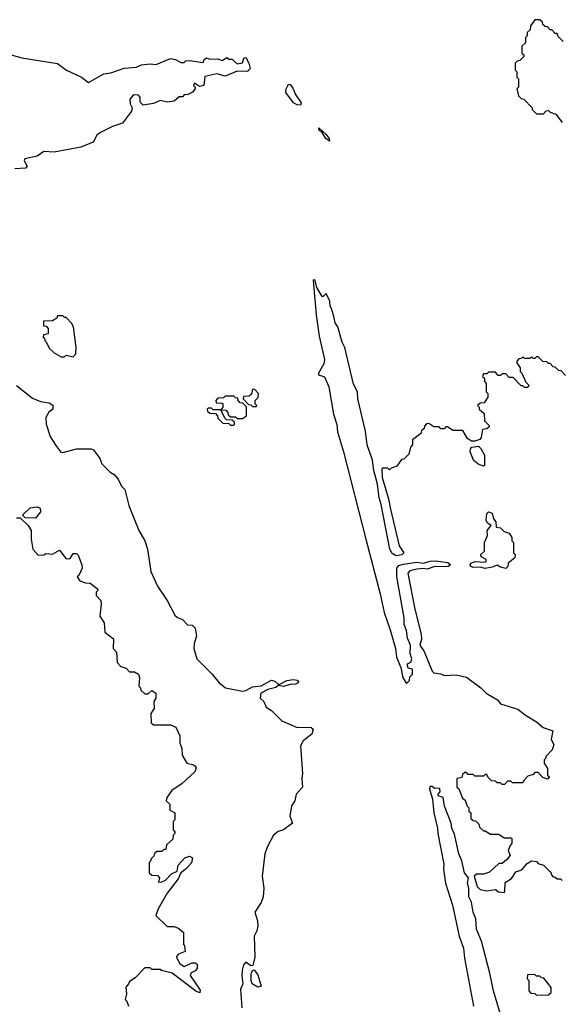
# Model space of a CAD drawing. Extents: x 2386423 to 2568864, y 578392 to 761999.
# Tile 409 of 454: x 2483803 to 2486970, y 729926 to 735680. Entities that reach past the tile are written whole.
import ezdxf

# ---------------------------------------------------------------- set-up
doc = ezdxf.new("R2010")
doc.units = 0

msp = doc.modelspace()

# ---------------------------------------------------------------- linework, layer by layer
at = {"layer": '0CON05XD'}
for points in [[(2486981.7, 735551.7), (2486951.7, 735581.7), (2486945, 735600), (2486935, 735600), (2486915, 735620), (2486905, 735620), (2486888.3, 735638.3), (2486875, 735640), (2486861.7, 735651.7), (2486860, 735665), (2486845, 735680), (2486815, 735680), (2486790, 735645), (2486788.3, 735621.7), (2486770, 735605), (2486770, 735585), (2486760, 735575), (2486760, 735545), (2486740, 735525), (2486740, 735485), (2486750, 735475), (2486750, 735465), (2486728.3, 735441.7), (2486711.7, 735438.3), (2486700, 735425), (2486700, 735385), (2486710, 735375), (2486710, 735345), (2486720, 735335), (2486720, 735285), (2486710, 735275), (2486720, 735235), (2486735, 735220), (2486750, 735215), (2486800, 735165), (2486800, 735155), (2486825, 735130), (2486865, 735130), (2486881.7, 735148.3), (2486895, 735150), (2486905, 735140), (2486938.3, 735128.3), (2486975, 735080)], [(2483753.3, 735475), (2483815, 735457.1), (2484025, 735423.3), (2484077.5, 735385), (2484163.6, 735343.6), (2484205, 735313.8), (2484295, 735363.8), (2484335, 735370), (2484414.1, 735395.9), (2484485, 735403.3), (2484515, 735416.7), (2484565, 735422.5), (2484601.7, 735418.3), (2484685, 735453.3), (2484715, 735447.5), (2484745, 735430), (2484765, 735430), (2484775, 735440), (2484795, 735442.5), (2484875, 735430), (2484881.7, 735448.3), (2484895, 735457.5), (2484915, 735450), (2484961.7, 735451.7), (2484987.5, 735442.5), (2485015, 735460), (2485025, 735450), (2485045, 735450), (2485075, 735422.5), (2485105, 735427.5), (2485113.9, 735456.1), (2485125, 735458.8), (2485143.6, 735426.4), (2485151.4, 735395), (2485135, 735377.1), (2485075, 735380), (2485005, 735350.8), (2484955, 735364.2), (2484885, 735347.5), (2484880, 735295), (2484855, 735290), (2484825, 735310), (2484820, 735295), (2484830, 735285), (2484830, 735275), (2484813, 735257), (2484787, 735243), (2484765, 735240), (2484755, 735230), (2484735, 735230), (2484707, 735203), (2484665, 735197.5), (2484625, 735207.5), (2484585, 735190), (2484525, 735180), (2484508.3, 735198.3), (2484507, 735227), (2484498.3, 735238.3), (2484468.3, 735241.7), (2484447.5, 735215), (2484448.3, 735188.3), (2484460, 735165), (2484457.5, 735145), (2484405, 735076.2), (2484345, 735056), (2484275, 735021.2), (2484253.3, 735005), (2484232.5, 734965), (2484160, 734935), (2484005, 734906), (2483945, 734910), (2483905, 734882.5), (2483833, 734867), (2483830, 734855), (2483847.5, 734825), (2483837, 734813), (2483775, 734807.5)], [(2485445, 735180), (2485425, 735182), (2485405, 735194), (2485360, 735255), (2485360.3, 735275), (2485375, 735303.8), (2485385, 735301.2), (2485400.4, 735280.4), (2485415, 735243.3), (2485448.8, 735195), (2485445, 735180)], [(2485615, 734970), (2485594, 734985), (2485571.7, 735021.7), (2485555, 735033.3), (2485552.5, 735047.5), (2485595, 735010), (2485612.5, 734985), (2485615, 734970)], [(2486995, 733600), (2486968.3, 733628.3), (2486955, 733630), (2486935, 733650), (2486921.7, 733651.7), (2486905, 733670), (2486895, 733670), (2486885, 733680), (2486861.7, 733681.7), (2486835, 733710), (2486825, 733710), (2486815, 733700), (2486805, 733700), (2486795, 733710), (2486785, 733700), (2486755, 733700), (2486745, 733710), (2486735, 733700), (2486721.7, 733698.3), (2486710, 733685), (2486710, 733675), (2486730, 733645), (2486730, 733625), (2486740, 733615), (2486761.7, 733561.7), (2486780, 733545), (2486775, 733530), (2486755, 733530), (2486745, 733540), (2486735, 733540), (2486688.3, 733588.3), (2486665, 733590), (2486645, 733610), (2486625, 733610), (2486615, 733600), (2486601.7, 733601.7), (2486585, 733620), (2486545, 733620), (2486535, 733610), (2486515, 733610), (2486510, 733595), (2486520, 733585), (2486520, 733565), (2486530, 733555), (2486530, 733505), (2486540, 733495), (2486540, 733475), (2486518.3, 733441.7), (2486495, 733440), (2486480, 733425), (2486490, 733415), (2486490, 733405), (2486518.3, 733378.3), (2486520, 733335), (2486548.3, 733308.3), (2486548.3, 733301.7), (2486535, 733290), (2486510, 733285), (2486501.7, 733238.3), (2486493, 733227), (2486465, 733216.7), (2486445, 733216.7), (2486421.7, 733231.7), (2486395, 733280), (2486335, 733280), (2486305, 733300), (2486295, 733300), (2486285, 733290), (2486265, 733290), (2486255, 733300), (2486225, 733300), (2486195, 733320), (2486181.7, 733318.3), (2486170, 733305), (2486168.3, 733291.7), (2486151.7, 733278.3), (2486148.3, 733261.7), (2486100, 733225), (2486100, 733195), (2486088.3, 733181.7), (2486078.3, 733141.7), (2486048.3, 733111.7), (2486035, 733110), (2486008.3, 733071.7), (2485975, 733060), (2485965, 733050), (2485955, 733060), (2485925, 733060), (2485920, 733055), (2485922.5, 733005), (2485959.3, 732879.3), (2485970.7, 732819.3), (2486022.5, 732605), (2486050, 732565), (2486037.5, 732552.5), (2486005, 732547.1), (2485981.5, 732561.5), (2485968.1, 732585), (2485917.6, 732847.6), (2485905.7, 732885), (2485895.8, 732965.8), (2485873.1, 733045), (2485866.1, 733106.1), (2485834.3, 733195), (2485824.2, 733275), (2485780, 733465), (2485777.5, 733505), (2485755, 733550), (2485703.8, 733765), (2485688.8, 733795), (2485663.3, 733885), (2485648.3, 733908.3), (2485640, 733945), (2485627, 733993), (2485617.5, 734005), (2485616.7, 734035), (2485595, 734080), (2485578.3, 734061.7), (2485571.7, 734061.7), (2485540, 734115), (2485530, 734155), (2485525, 734160), (2485520, 734155), (2485536.2, 733955), (2485555, 733830), (2485586, 733695), (2485581.7, 733668.3), (2485550, 733615), (2485550, 733605), (2485585, 733592.5), (2485611.2, 733535), (2485638.8, 733375), (2485658, 733315), (2485660.7, 733270.7), (2485695.7, 733155), (2485826.9, 732645), (2485911.4, 732325), (2485934.3, 732215), (2485970, 732115), (2486000, 732005), (2486006.7, 731955), (2486032.5, 731895), (2486042.5, 731835), (2486065, 731800), (2486081.7, 731818.3), (2486085, 731840), (2486100, 731855), (2486100, 731885), (2486075, 731890), (2486070, 731905), (2486070, 731915), (2486090, 731925), (2486096.7, 731945), (2486087, 731977), (2486087.5, 732025), (2486070, 732065), (2486065, 732110), (2486051.2, 732145), (2486052, 732185), (2486008.1, 732425), (2486007.5, 732475), (2486019.7, 732490.3), (2486045, 732499.2), (2486125, 732509.2), (2486165, 732503.8), (2486204.1, 732515.9), (2486235, 732518), (2486307.1, 732507.1), (2486322.5, 732495), (2486307.5, 732485)], [(2484115, 733710), (2484131.7, 733728.3), (2484132.5, 733765), (2484117.5, 733885), (2484106.4, 733906.4), (2484075, 733940), (2484065, 733940), (2484055, 733950), (2484025, 733950), (2484020, 733935), (2483995, 733920), (2483941.7, 733918.3), (2483941.7, 733891.7), (2483958.3, 733888.3), (2483970, 733875), (2483970, 733845), (2483941.7, 733838.3), (2483940, 733825), (2483948.3, 733818.3), (2483950, 733805), (2483958.3, 733798.3), (2483975, 733760), (2484005, 733732.5), (2484045, 733710), (2484065, 733710), (2484075, 733720), (2484115, 733710)], [(2483785, 733542), (2483878.7, 733468.7), (2483925, 733448.1), (2483975, 733440.8), (2483996.8, 733426.8), (2483997.5, 733405), (2483973.3, 733386.7), (2483956, 733355), (2483957, 733317), (2483981.2, 733245), (2484015, 733192.5), (2484043.6, 733153.6), (2484055, 733150), (2484135, 733172.2), (2484221.7, 733171.7), (2484235, 733166.7), (2484272.5, 733115), (2484282.5, 733085), (2484332.5, 733035), (2484355, 733022.5), (2484378, 732995), (2484399.2, 732955), (2484418.8, 732935), (2484440.5, 732840.5), (2484498.8, 732695), (2484534, 732635), (2484550, 732585), (2484569.2, 732455), (2484608.8, 732368.8), (2484665.7, 732285.7), (2484710.7, 732200.7), (2484726.4, 732186.4), (2484755.8, 732175.8), (2484783.9, 732143.9), (2484811.7, 732141.7), (2484830, 732125), (2484837, 732077), (2484823.3, 732035), (2484821.2, 732005), (2484838, 731945), (2484928, 731855), (2484968.8, 731805), (2485006.7, 731775), (2485105, 731755.8), (2485125, 731760), (2485165, 731781.9), (2485215, 731787.5), (2485275, 731821.1), (2485295, 731814.4), (2485315, 731796.7), (2485325, 731796.7), (2485365, 731819.1), (2485405, 731824.3), (2485425, 731820), (2485433.8, 731815), (2485431.2, 731805), (2485415, 731797.5), (2485385, 731795.8), (2485345, 731782.5), (2485315, 731790), (2485301.7, 731778.3), (2485253.3, 731766.7), (2485212.5, 731745), (2485210, 731715), (2485230, 731695), (2485243.6, 731663.6), (2485275, 731642.5), (2485335, 731582.5), (2485425, 731543.3), (2485505, 731546), (2485518.8, 731535), (2485511.2, 731505), (2485460, 731465), (2485444.1, 731435.9), (2485456.9, 731275), (2485452, 731245), (2485456, 731195), (2485420, 731155), (2485412.5, 731115), (2485393, 731087), (2485383.3, 731025), (2485397.5, 730985), (2485345, 730946.7), (2485314.1, 730935.9), (2485287.5, 730915), (2485250, 730845), (2485236.7, 730805), (2485220, 730675), (2485230, 730605), (2485227.5, 730555), (2485215, 730521.2), (2485178, 730465), (2485193.8, 730415), (2485195.8, 730385), (2485190, 730355), (2485173.3, 730325), (2485178.6, 730201.4), (2485166.2, 730153.8), (2485155, 730151.2), (2485125, 730172.5), (2485112.3, 730157.7), (2485104, 730125), (2485101.2, 730095), (2485107.5, 730045), (2485094, 730015), (2485102.5, 729905)], [(2485185, 733420), (2485190, 733425), (2485180, 733435), (2485180, 733455), (2485197, 733473), (2485200, 733495), (2485178.3, 733518.3), (2485165, 733520), (2485158.3, 733491.7), (2485145, 733480), (2485111.7, 733478.3), (2485110, 733465), (2485141.7, 733431.7), (2485155, 733430), (2485165, 733420), (2485185, 733420)], [(2485055, 733310), (2485060, 733315), (2485058.3, 733328.3), (2485045, 733340), (2485011.7, 733341.7), (2485001.7, 733351.7), (2484980, 733400), (2485008.3, 733398.3), (2485020, 733385), (2485021.7, 733371.7), (2485035, 733360), (2485065, 733360), (2485075, 733350), (2485105, 733350), (2485130, 733365), (2485128.3, 733418.3), (2485108.3, 733438.3), (2485091.7, 733441.7), (2485080, 733455), (2485078.3, 733468.3), (2485065, 733470), (2485055, 733480), (2485005, 733480), (2484995, 733470), (2484961.7, 733468.3), (2484950, 733455), (2484951.7, 733441.7), (2484985, 733440), (2484990, 733435), (2484990, 733415), (2484980, 733400), (2484935, 733400), (2484925, 733410), (2484905, 733410), (2484900, 733405), (2484901.7, 733391.7), (2484915, 733380), (2484948.3, 733378.3), (2484960, 733365), (2484961.7, 733351.7), (2484991.7, 733321.7), (2485025, 733320), (2485035, 733310), (2485055, 733310)], [(2486515, 733070), (2486483, 733083), (2486456.4, 733106.4), (2486437.5, 733155), (2486438.3, 733171.7), (2486447.5, 733182.5), (2486485, 733187.5), (2486500, 733175), (2486520, 733135), (2486520, 733075), (2486515, 733070)], [(2483895, 732767.5), (2483835, 732770), (2483820, 732785), (2483865, 732826.7), (2483905, 732833.8), (2483922.5, 732825), (2483923.8, 732805), (2483895, 732767.5)], [(2486645, 732473.8), (2486615, 732480), (2486595, 732492.5), (2486565, 732480), (2486525, 732473.8), (2486495, 732480), (2486455, 732478), (2486440, 732485), (2486436.7, 732495), (2486442.5, 732505), (2486465, 732513.8), (2486525, 732510), (2486530, 732515), (2486530, 732525), (2486501.7, 732541.7), (2486500, 732555), (2486520, 732575), (2486520, 732625), (2486537.5, 732665), (2486536.7, 732695), (2486560, 732725), (2486538.3, 732738.3), (2486531.2, 732755), (2486533.8, 732795), (2486545, 732803.8), (2486566.1, 732796.1), (2486574.1, 732764.1), (2486587.5, 732745), (2486590, 732715), (2486615, 732710), (2486635, 732690), (2486665, 732680), (2486680, 732655), (2486680, 732635), (2486690, 732625), (2486690, 732565), (2486700, 732555), (2486697.5, 732535), (2486660, 732505), (2486656.7, 732485), (2486645, 732473.8)], [(2483785, 732770), (2483805, 732770), (2483852.5, 732725), (2483870, 732695), (2483870, 732645), (2483880, 732585), (2483911.7, 732551.7), (2483945, 732552.5), (2483955, 732560), (2483995, 732557.5), (2484035, 732580), (2484075, 732530), (2484098.3, 732531.7), (2484115, 732560), (2484135, 732560), (2484145, 732550), (2484166.7, 732495), (2484167.5, 732475), (2484148.3, 732431.7), (2484140, 732425), (2484155, 732400), (2484188.3, 732388.3), (2484215, 732386.7), (2484257.5, 732355), (2484260, 732345), (2484250, 732335), (2484250, 732315), (2484277.5, 732285), (2484280, 732265), (2484272.5, 732195), (2484296.7, 732155), (2484300.8, 732100.8), (2484351.7, 732061.7), (2484350, 732005), (2484370, 731985), (2484373, 731923), (2484395, 731900), (2484425, 731890), (2484445, 731870), (2484475, 731870), (2484497.5, 731855), (2484503.3, 731835), (2484500, 731785), (2484510, 731775), (2484511.7, 731761.7), (2484535, 731740), (2484555, 731740), (2484575, 731760), (2484600, 731745), (2484600, 731715), (2484587.5, 731695), (2484590, 731655), (2484570, 731625), (2484571.7, 731571.7), (2484585, 731560), (2484685, 731560), (2484716.4, 731546.4), (2484740, 731495), (2484740, 731455), (2484751.7, 731421.7), (2484753, 731383), (2484780, 731335), (2484813, 731327)], [(2486307.5, 732485), (2486225, 732483.1), (2486185, 732470), (2486163.8, 732473.8), (2486125, 732468.6), (2486085, 732458.6), (2486072.5, 732445), (2486113.8, 732235), (2486150, 732090), (2486151.8, 732058.2), (2486142, 732025), (2486168.8, 731988.8), (2486215, 731872.5), (2486225, 731862.5), (2486265, 731857.5), (2486285, 731847.5), (2486355, 731852.5), (2486415, 731837.5), (2486500, 731775), (2486530, 731745), (2486596.4, 731706.4), (2486615, 731682.5), (2486715, 731650), (2486760, 731615), (2486825, 731577.5), (2486863, 731543), (2486920, 731525), (2486910, 731475), (2486927, 731443), (2486917, 731413), (2486880, 731375), (2486880, 731365), (2486870, 731355), (2486870, 731335), (2486890, 731305), (2486890, 731265), (2486900, 731255), (2486888.3, 731241.7), (2486861.7, 731251.7), (2486835, 731280), (2486815, 731280), (2486805, 731270), (2486775, 731260), (2486750, 731235), (2486745, 731220), (2486685, 731220), (2486675, 731230), (2486655, 731230), (2486638.3, 731211.7), (2486625, 731210), (2486615, 731220), (2486595, 731220), (2486585, 731230), (2486561.7, 731231.7), (2486541.7, 731251.7), (2486535, 731270), (2486525, 731270), (2486515, 731260), (2486465, 731260), (2486455, 731270), (2486425, 731270), (2486415, 731280), (2486405, 731280), (2486391.7, 731268.3), (2486388.3, 731251.7), (2486360, 731245), (2486360, 731195), (2486370, 731185), (2486391.7, 731131.7), (2486408.3, 731118.3), (2486420, 731085), (2486430, 731075), (2486430, 731055), (2486440, 731045), (2486441.7, 731011.7), (2486455, 731000), (2486468.3, 730998.3), (2486488.3, 730978.3), (2486491.7, 730961.7), (2486515, 730940), (2486525, 730940), (2486555, 730920), (2486605, 730920), (2486635, 730900), (2486675, 730900), (2486680, 730895), (2486680, 730865), (2486670, 730855), (2486660, 730825), (2486670, 730795), (2486649.3, 730770.7), (2486625, 730750), (2486605, 730750), (2486550.7, 730699.3), (2486515, 730687.5), (2486475, 730687.5), (2486460, 730675), (2486478.8, 730615), (2486495, 730596.7), (2486535, 730590), (2486585, 730597.5), (2486603, 730583), (2486635, 730580), (2486640, 730585), (2486641.7, 730638.3), (2486678.3, 730661.7), (2486705, 730700), (2486738.3, 730711.7), (2486770, 730750), (2486795, 730763.8), (2486825, 730760), (2486835, 730750), (2486865, 730740), (2486910, 730695), (2486910, 730685), (2486921.7, 730671.7), (2486935, 730670), (2486945, 730660), (2486965, 730660), (2486975, 730650)], [(2484813, 731327), (2484825, 731322), (2484835, 731307.5), (2484828, 731285), (2484753.7, 731216.3), (2484693.3, 731175), (2484662.5, 731135), (2484660, 731115), (2484680, 731095), (2484681.7, 731061.7), (2484710, 731045), (2484710, 731005), (2484700, 730995), (2484700, 730945), (2484710, 730935), (2484710, 730925), (2484700, 730915), (2484698.3, 730891.7), (2484661.7, 730858.3), (2484658.3, 730831.7), (2484645, 730830), (2484635, 730820), (2484605, 730820), (2484591.7, 730808.3), (2484588.3, 730791.7), (2484570, 730775), (2484570, 730765), (2484560, 730755), (2484560, 730695), (2484575, 730680), (2484608.3, 730678.3), (2484620, 730665), (2484615, 730640), (2484635, 730642.5), (2484655, 730652.5), (2484690.8, 730689.2), (2484723.3, 730705), (2484730, 730740), (2484768.5, 730781.5), (2484795, 730792.9), (2484813, 730783), (2484806.7, 730753.3), (2484779.3, 730720.7), (2484746.2, 730695), (2484729.8, 730660.2), (2484666, 730575), (2484612.5, 730485), (2484600, 730445), (2484665, 730380), (2484705, 730380), (2484731.7, 730371.7), (2484760, 730345), (2484760, 730275), (2484767, 730267), (2484770, 730235), (2484731.7, 730218.3), (2484720, 730205), (2484722.5, 730195), (2484740, 730165), (2484765, 730146.7), (2484810.7, 730169.3), (2484829.3, 730169.3), (2484840.7, 730160.7), (2484841.2, 730135), (2484828.8, 730121.2), (2484805, 730110), (2484800.8, 730095), (2484858.1, 730008.1), (2484856.1, 729993.9), (2484833.4, 730003.4), (2484695, 730107.5), (2484633, 730123), (2484625, 730130), (2484575, 730130), (2484565, 730140), (2484535, 730140), (2484478.3, 730081.7), (2484445, 730060), (2484440, 730045), (2484423, 730027), (2484427.5, 729985), (2484420, 729955), (2484430, 729945), (2484440, 729915)], [(2486646.7, 729755), (2486574.3, 730005), (2486552, 730108), (2486504.2, 730295), (2486474.2, 730365), (2486470.6, 730425), (2486454, 730465), (2486445, 730522.5), (2486430, 730555), (2486429.2, 730605), (2486421.2, 730635), (2486427.5, 730665), (2486403.3, 730695), (2486388, 730765), (2486370, 730805), (2486345, 730920), (2486330, 730955), (2486326.7, 730985), (2486287.5, 731085), (2486280, 731135), (2486250, 731145), (2486250, 731155), (2486261.7, 731168.3), (2486260, 731185), (2486255, 731190), (2486228.3, 731188.3), (2486215, 731200), (2486201.7, 731198.3), (2486200, 731185), (2486217.5, 731125), (2486223.8, 731045), (2486246.7, 730955), (2486247.5, 730925), (2486283.8, 730745), (2486282, 730715), (2486293.3, 730635), (2486332.9, 730505), (2486373.6, 730325), (2486397.1, 730255), (2486403.5, 730195), (2486457.1, 729915)], [(2485195, 730027.1), (2485162, 730045), (2485155.8, 730065), (2485155.7, 730105), (2485165, 730123.8), (2485175, 730127.5), (2485195, 730098.8), (2485215, 730032.5), (2485195, 730027.1)], [(2486825, 729980), (2486895, 729982.5), (2486910, 729995), (2486910, 730025), (2486868.3, 730078.3), (2486855, 730080), (2486845, 730090), (2486825, 730090), (2486815, 730100), (2486771.7, 730098.3), (2486770, 730075), (2486780, 730065), (2486780, 730005), (2486791.7, 729991.7), (2486815, 729990), (2486825, 729980)]]:
    msp.add_lwpolyline(points, dxfattribs=at)

doc.saveas('drawing.dxf')
